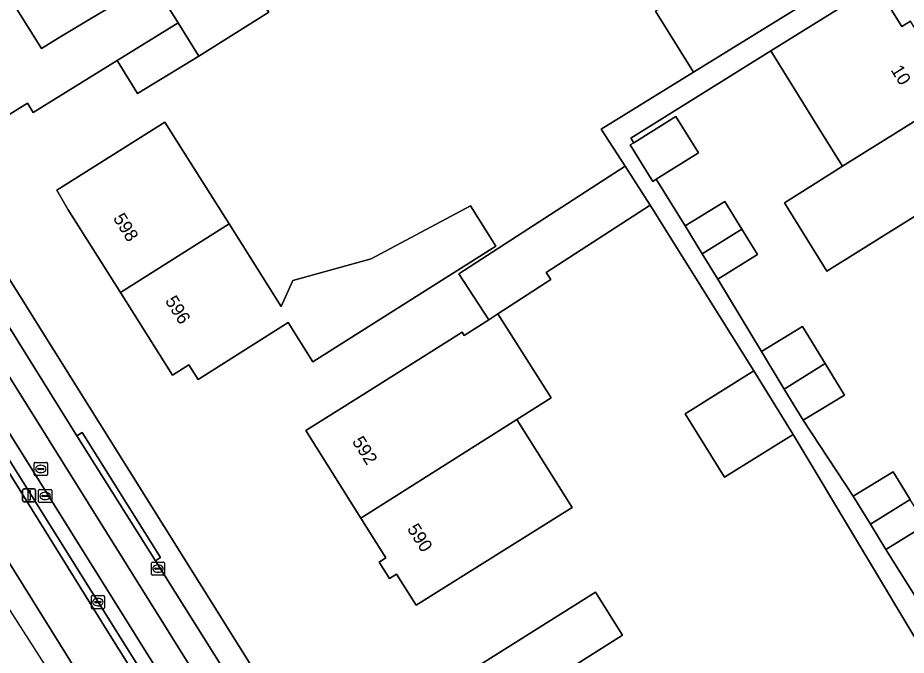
# Model space of a CAD drawing. Extents: x 159352 to 160617, y 385888 to 387323.
# Drawn here: x 159565.7 to 159633.7, y 386042.1 to 386090.9 of the extents above; entities that cross this region are included whole.
import ezdxf

# ---------------------------------------------------------------- set-up
doc = ezdxf.new("R2010")
doc.units = 0
for name, color, linetype in [('IMGEO_Erf', 7, 'Continuous'), ('IMGEO_Fietspad_gesloten', 7, 'Continuous'), ('IMGEO_Kolk', 7, 'Continuous'), ('IMGEO_Lichtmast', 7, 'Continuous'), ('IMGEO_Pand', 7, 'Continuous'), ('IMGEO_Pand_nummerreeks', 7, 'Continuous'), ('IMGEO_Parkeervlak_open', 7, 'Continuous'), ('IMGEO_Rijbaan_lokaal_open', 7, 'Continuous'), ('IMGEO_Rijbaan_regionaal_gesloten', 7, 'Continuous'), ('IMGEO_Rioolput', 7, 'Continuous'), ('IMGEO_Verkeerseiland_open', 7, 'Continuous'), ('IMGEO_Voetpad_open', 7, 'Continuous')]:
    doc.layers.add(name, color=color, linetype=linetype)

msp = doc.modelspace()

# ---------------------------------------------------------------- linework, layer by layer
at = {"layer": 'IMGEO_Erf'}
for points in [[(159565.396, 386091.924), (159567.513, 386088.515), (159568.806, 386089.291), (159571.353, 386090.819), (159576.006, 386093.612), (159581.343, 386096.96), (159580.084, 386098.965), (159591.298, 386106.003), (159593.34, 386102.751), (159608.341, 386112.169), (159610.167, 386109.35), (159611.724, 386106.946), (159599.718, 386099.103), (159599.017, 386100.221), (159596.069, 386098.394), (159584.819, 386091.42), (159584.904, 386091.285), (159579.567, 386087.936), (159574.879, 386085.06), (159573.319, 386087.602), (159566.89, 386083.612), (159566.444, 386084.33), (159560.772, 386080.81)], [(159631.369, 386093.346), (159633.335, 386090.188), (159633.988, 386090.595)], [(159640.082, 386033.894), (159625.017, 386059.01), (159619.771, 386055.748), (159616.753, 386060.601), (159621.999, 386063.863), (159614.088, 386076.536), (159606.131, 386071.393), (159606.484, 386070.846), (159602.437, 386068.231), (159606.492, 386061.804), (159603.882, 386060.157), (159608.1, 386053.439), (159600.412, 386048.612), (159596.177, 386045.953), (159594.681, 386048.336), (159594.141, 386047.997), (159593.347, 386049.261), (159593.857, 386049.582), (159591.946, 386052.626), (159587.745, 386059.316), (159591.98, 386061.976), (159599.697, 386066.822), (159599.846, 386066.585), (159601.726, 386067.771), (159599.444, 386071.301), (159612.159, 386079.52), (159610.326, 386082.355), (159617.383, 386086.703), (159614.476, 386091.373)], [(159554.162, 386088.263), (159585.478, 386038.285), (159618.566, 385984.984), (159617.942, 385984.608), (159619.588, 385981.954), (159622.47, 385977.308), (159627.126, 385969.959), (159627.843, 385970.4), (159643.051, 385946.005), (159667.875, 385907.187)], [(159634.575, 386075.859), (159630.164, 386073.091), (159627.574, 386071.502), (159624.337, 386076.711), (159626.901, 386078.332), (159628.789, 386079.509), (159627.206, 386082.05), (159625.42, 386084.93), (159623.305, 386088.325), (159612.608, 386081.663), (159612.826, 386081.31), (159616.047, 386083.311), (159617.776, 386080.527), (159614.544, 386078.52), (159616.745, 386074.948), (159619.785, 386076.82), (159621.086, 386074.708), (159622.285, 386072.76), (159619.246, 386070.888), (159622.578, 386065.353), (159625.738, 386067.275), (159627.465, 386064.435), (159628.93, 386062.026), (159625.771, 386060.104), (159629.609, 386054.29), (159632.649, 386056.162), (159633.952, 386054.046)], [(159635.149, 386052.102), (159632.11, 386050.23), (159636.161, 386043.768)]]:
    msp.add_lwpolyline(points, dxfattribs=at)
for points in [[(159588.276, 386064.573), (159586.392, 386067.558), (159579.498, 386063.209), (159578.783, 386064.342), (159577.539, 386063.557), (159573.558, 386069.868), (159569.577, 386076.179), (159568.698, 386077.681), (159576.959, 386082.892), (159577.887, 386081.421), (159581.868, 386075.11), (159585.849, 386068.798), (159586.758, 386070.774), (159592.728, 386072.448), (159600.332, 386076.482), (159602.274, 386073.403), (159592.505, 386067.241)], [(159607.718, 386041.005), (159609.597, 386038.005), (159603.524, 386034.201), (159601.463, 386037.49), (159599.584, 386040.489), (159609.897, 386046.949), (159611.956, 386043.66)]]:
    msp.add_lwpolyline(points, close=True, dxfattribs=at)
at = {"layer": 'IMGEO_Fietspad_gesloten'}
msp.add_lwpolyline([(159549.298, 386084.317), (159635.649, 385946.19), (159637.558, 385947.4), (159553.037, 386082.621)], dxfattribs=at)
at = {"layer": 'IMGEO_Kolk'}
for p, q in [((159575.938, 386048.334), (159575.938, 386049.186)), ((159576.013, 386049.26), (159576.865, 386049.26)), ((159576.197, 386048.754), (159576.197, 386048.766)), ((159576.635, 386048.717), (159576.237, 386048.717)), ((159576.24, 386048.803), (159576.638, 386048.803)), ((159576.426, 386049.04), (159576.451, 386049.04)), ((159576.681, 386048.766), (159576.681, 386048.754)), ((159576.939, 386049.186), (159576.939, 386048.334)), ((159576.865, 386048.26), (159576.013, 386048.26)), ((159576.449, 386048.48), (159576.424, 386048.48)), ((159571.338, 386045.771), (159571.338, 386046.623)), ((159571.413, 386046.697), (159572.265, 386046.697)), ((159572.339, 386046.623), (159572.339, 386045.771)), ((159571.597, 386046.191), (159571.597, 386046.203)), ((159572.035, 386046.154), (159571.637, 386046.154)), ((159571.64, 386046.24), (159572.038, 386046.24)), ((159571.826, 386046.477), (159571.851, 386046.477)), ((159572.081, 386046.203), (159572.081, 386046.191)), ((159572.265, 386045.697), (159571.413, 386045.697)), ((159571.849, 386045.917), (159571.824, 386045.917))]:
    msp.add_line(p, q, dxfattribs=at)
for points in [[(159575.938, 386048.334), (159575.938, 386049.186)], [(159576.013, 386049.26), (159576.865, 386049.26)], [(159576.939, 386049.186), (159576.939, 386048.334)], [(159576.865, 386048.26), (159576.013, 386048.26)], [(159571.338, 386045.771), (159571.338, 386046.623)], [(159571.413, 386046.697), (159572.265, 386046.697)], [(159572.339, 386046.623), (159572.339, 386045.771)], [(159572.265, 386045.697), (159571.413, 386045.697)]]:
    msp.add_lwpolyline(points, dxfattribs=at)
for centre, radius, start, end in [((159576.015, 386049.184), 0.0765, 91.55205, 178.44795), ((159576.015, 386049.184), 0.0765, 91.55205, 178.44795), ((159576.237, 386048.763), 0.0403, 85.87752, 175.75265), ((159576.234, 386048.753), 0.0366, 178.93798, 274.71019), ((159576.638, 386048.76), 0.043, 264.86636, 352.45326), ((159576.642, 386048.765), 0.0386, 1.73085, 96.63898), ((159576.863, 386049.184), 0.0765, 1.55205, 88.44795), ((159576.863, 386049.184), 0.0765, 1.55205, 88.44795), ((159576.015, 386048.336), 0.0765, 181.55205, 268.44795), ((159576.015, 386048.336), 0.0765, 181.55205, 268.44795), ((159576.863, 386048.336), 0.0765, 271.55205, 358.44795), ((159576.863, 386048.336), 0.0765, 271.55205, 358.44795), ((159571.415, 386046.621), 0.0765, 91.55205, 178.44795), ((159571.415, 386046.621), 0.0765, 91.55205, 178.44795), ((159572.263, 386046.621), 0.0765, 1.55205, 88.44795), ((159572.263, 386046.621), 0.0765, 1.55205, 88.44795), ((159571.637, 386046.2), 0.0403, 85.87752, 175.75265), ((159571.634, 386046.19), 0.0366, 178.93798, 274.71019), ((159572.038, 386046.197), 0.043, 264.86636, 352.45326), ((159572.042, 386046.202), 0.0386, 1.73085, 96.63898), ((159571.415, 386045.773), 0.0765, 181.55205, 268.44795), ((159571.415, 386045.773), 0.0765, 181.55205, 268.44795), ((159572.263, 386045.773), 0.0765, 271.55205, 358.44795), ((159572.263, 386045.773), 0.0765, 271.55205, 358.44795)]:
    msp.add_arc(centre, radius, start, end, dxfattribs=at)
for centre, major_axis, ratio, start_param, end_param in [((159576.425, 386048.76), (-0.387, 0.002), 0.722429, 4.712389, 7.853982), ((159576.45, 386048.76), (-0.39, 0.002), 0.717154, 1.570796, 4.712389), ((159571.825, 386046.197), (-0.387, 0.002), 0.722429, 4.712389, 7.853982), ((159571.85, 386046.197), (-0.39, 0.002), 0.717154, 1.570796, 4.712389)]:
    msp.add_ellipse(centre, major_axis=major_axis, ratio=ratio, start_param=start_param, end_param=end_param, dxfattribs=at)
at = {"layer": 'IMGEO_Lichtmast'}
for p, q in [((159566.183, 386054.853), (159566.973, 386054.853)), ((159566.973, 386054.853), (159566.183, 386054.853)), ((159566.083, 386053.953), (159566.083, 386054.753)), ((159566.083, 386054.753), (159566.083, 386053.953)), ((159567.073, 386054.753), (159567.073, 386053.953)), ((159567.073, 386053.953), (159567.073, 386054.753)), ((159566.973, 386053.853), (159566.183, 386053.853)), ((159566.183, 386053.853), (159566.973, 386053.853))]:
    msp.add_line(p, q, dxfattribs=at)
msp.add_lwpolyline([(159566.503, 386054.728), (159566.653, 386054.728), (159566.653, 386053.978), (159566.503, 386053.978), (159566.503, 386054.728)], dxfattribs=at)
for centre, start, end in [((159566.183, 386054.753), 90, 180), ((159566.183, 386054.753), 90, 180), ((159566.973, 386054.753), 0, 90), ((159566.973, 386054.753), 360, 90), ((159566.183, 386053.953), 180, 270), ((159566.183, 386053.953), 180, 270), ((159566.973, 386053.953), 270, 0), ((159566.973, 386053.953), 270, 0)]:
    msp.add_arc(centre, 0.1, start, end, dxfattribs=at)
at = {"layer": 'IMGEO_Pand'}
for points in [[(159626.395, 386098.716), (159628.097, 386099.764), (159624.263, 386106.022), (159615.278, 386100.519), (159619.033, 386094.18), (159614.476, 386091.373), (159617.383, 386086.703), (159622.096, 386089.607), (159629.281, 386094.034), (159629.118, 386094.298)], [(159579.567, 386087.936), (159584.904, 386091.285), (159584.819, 386091.42), (159581.343, 386096.96), (159576.006, 386093.612), (159577.978, 386090.469)], [(159628.789, 386079.509), (159637.508, 386084.943), (159633.988, 386090.595), (159633.335, 386090.188), (159631.369, 386093.346), (159627.125, 386090.704), (159623.305, 386088.325), (159625.42, 386084.93), (159627.206, 386082.05)], [(159577.978, 386090.469), (159573.319, 386087.602), (159574.879, 386085.06), (159579.567, 386087.936)], [(159640.76, 386079.72), (159637.508, 386084.943), (159628.789, 386079.509), (159626.901, 386078.332), (159624.337, 386076.711), (159627.574, 386071.502), (159630.164, 386073.091), (159634.575, 386075.859)], [(159616.047, 386083.311), (159612.826, 386081.31), (159612.552, 386081.14), (159614.281, 386078.357), (159614.544, 386078.52), (159617.776, 386080.527)], [(159577.887, 386081.421), (159576.959, 386082.892), (159568.698, 386077.681), (159569.577, 386076.179), (159573.558, 386069.868), (159581.868, 386075.11)], [(159614.088, 386076.536), (159612.159, 386079.52), (159599.444, 386071.301), (159601.726, 386067.771), (159602.437, 386068.231), (159606.484, 386070.846), (159606.131, 386071.393)], [(159621.086, 386074.708), (159619.785, 386076.82), (159616.745, 386074.948), (159618.056, 386072.82)], [(159602.274, 386073.403), (159600.332, 386076.482), (159592.728, 386072.448), (159586.758, 386070.774), (159585.849, 386068.798), (159581.868, 386075.11), (159573.558, 386069.868), (159577.539, 386063.557), (159578.783, 386064.342), (159579.498, 386063.209), (159586.392, 386067.558), (159588.276, 386064.573), (159592.505, 386067.241)], [(159618.056, 386072.82), (159619.246, 386070.888), (159622.285, 386072.76), (159621.086, 386074.708)], [(159602.437, 386068.231), (159601.726, 386067.771), (159599.846, 386066.585), (159599.697, 386066.822), (159591.98, 386061.976), (159587.745, 386059.316), (159591.946, 386052.626), (159603.882, 386060.157), (159606.492, 386061.804)], [(159624.326, 386062.479), (159627.465, 386064.435), (159625.738, 386067.275), (159622.578, 386065.353)], [(159627.465, 386064.435), (159624.326, 386062.479), (159625.771, 386060.104), (159628.93, 386062.026)], [(159616.753, 386060.601), (159619.771, 386055.748), (159625.017, 386059.01), (159621.999, 386063.863)], [(159591.946, 386052.626), (159593.857, 386049.582), (159593.347, 386049.261), (159594.141, 386047.997), (159594.681, 386048.336), (159596.177, 386045.953), (159600.412, 386048.612), (159608.1, 386053.439), (159603.882, 386060.157)], [(159632.649, 386056.162), (159629.609, 386054.29), (159630.923, 386052.158), (159633.952, 386054.046)], [(159632.11, 386050.23), (159635.149, 386052.102), (159633.952, 386054.046), (159630.923, 386052.158)], [(159607.718, 386041.005), (159611.956, 386043.66), (159609.897, 386046.949), (159599.584, 386040.489), (159601.463, 386037.49), (159607.538, 386041.296)]]:
    msp.add_lwpolyline(points, close=True, dxfattribs=at)
msp.add_lwpolyline([(159560.772, 386080.81), (159566.444, 386084.33), (159566.89, 386083.612), (159573.319, 386087.602), (159577.978, 386090.469), (159576.006, 386093.612), (159571.353, 386090.819), (159568.806, 386089.291), (159567.513, 386088.515), (159565.396, 386091.924)], dxfattribs=at)
at = {"layer": 'IMGEO_Parkeervlak_open'}
msp.add_lwpolyline([(159553.037, 386082.621), (159637.558, 385947.4), (159639.236, 385948.464), (159630.226, 385962.926), (159625.843, 385969.962), (159621.203, 385977.388), (159616.416, 385985.05), (159609.875, 385995.486), (159604.685, 386003.784), (159590.891, 386025.892), (159582.937, 386038.673), (159576.24, 386049.358), (159570.238, 386058.909), (159562.403, 386071.432), (159558.405, 386077.818), (159554.692, 386083.769)], dxfattribs=at)
at = {"layer": 'IMGEO_Rijbaan_lokaal_open'}
msp.add_lwpolyline([(159548.024, 386084.243), (159604.869, 385993.474), (159634.712, 385945.597), (159635.649, 385946.19), (159549.298, 386084.317)], dxfattribs=at)
at = {"layer": 'IMGEO_Rijbaan_regionaal_gesloten'}
msp.add_lwpolyline([(159652.492, 385906.392), (159652.523, 385906.422), (159653.615, 385907.472), (159652.932, 385908.561), (159615.623, 385967.986), (159537.421, 386093.594), (159507.222, 386141.683), (159505.134, 386140.452), (159527.114, 386104.888), (159584.913, 386014.622), (159618.354, 385959.776)], close=True, dxfattribs=at)
for points in [[(159507.222, 386141.683), (159537.421, 386093.594), (159615.623, 385967.986), (159652.932, 385908.561)], [(159640.297, 385935.554), (159629.558, 385952.69), (159623.025, 385963.202), (159615.796, 385974.815), (159608.349, 385986.889), (159600.163, 386000), (159593.007, 386011.43), (159585.48, 386023.515), (159578.984, 386033.798), (159572.767, 386043.649), (159565.905, 386054.733), (159558.289, 386066.899), (159551.941, 386076.961), (159548.244, 386082.873), (159547.558, 386083.97), (159546.132, 386086.251), (159539.905, 386096.263), (159536.038, 386102.53), (159519.207, 386129.517)]]:
    msp.add_lwpolyline(points, dxfattribs=at)
at = {"layer": 'IMGEO_Rioolput'}
for p, q in [((159566.971, 386055.953), (159566.971, 386056.805)), ((159567.046, 386056.879), (159567.898, 386056.879)), ((159567.972, 386056.805), (159567.972, 386055.953)), ((159567.23, 386056.373), (159567.23, 386056.385)), ((159567.668, 386056.336), (159567.27, 386056.336)), ((159567.273, 386056.422), (159567.671, 386056.422)), ((159567.459, 386056.659), (159567.484, 386056.659)), ((159567.714, 386056.385), (159567.714, 386056.373)), ((159567.898, 386055.879), (159567.046, 386055.879)), ((159567.482, 386056.099), (159567.457, 386056.099)), ((159567.379, 386054.813), (159568.231, 386054.813)), ((159567.304, 386053.887), (159567.304, 386054.739)), ((159567.563, 386054.307), (159567.563, 386054.319)), ((159568.001, 386054.27), (159567.603, 386054.27)), ((159567.606, 386054.356), (159568.004, 386054.356)), ((159567.792, 386054.593), (159567.817, 386054.593)), ((159568.047, 386054.319), (159568.047, 386054.307)), ((159568.305, 386054.739), (159568.305, 386053.887)), ((159568.231, 386053.813), (159567.379, 386053.813)), ((159567.815, 386054.033), (159567.79, 386054.033))]:
    msp.add_line(p, q, dxfattribs=at)
for points in [[(159566.971, 386055.953), (159566.971, 386056.805)], [(159567.046, 386056.879), (159567.898, 386056.879)], [(159567.972, 386056.805), (159567.972, 386055.953)], [(159567.898, 386055.879), (159567.046, 386055.879)], [(159567.379, 386054.813), (159568.231, 386054.813)], [(159567.304, 386053.887), (159567.304, 386054.739)], [(159568.305, 386054.739), (159568.305, 386053.887)], [(159568.231, 386053.813), (159567.379, 386053.813)]]:
    msp.add_lwpolyline(points, dxfattribs=at)
for centre, radius, start, end in [((159567.048, 386056.803), 0.0765, 91.55205, 178.44795), ((159567.048, 386056.803), 0.0765, 91.55205, 178.44795), ((159567.896, 386056.803), 0.0765, 1.55205, 88.44795), ((159567.896, 386056.803), 0.0765, 1.55205, 88.44795), ((159567.27, 386056.382), 0.0403, 85.87752, 175.75265), ((159567.267, 386056.372), 0.0366, 178.93798, 274.71019), ((159567.671, 386056.379), 0.043, 264.86636, 352.45326), ((159567.675, 386056.384), 0.0386, 1.73085, 96.63898), ((159567.048, 386055.955), 0.0765, 181.55205, 268.44795), ((159567.048, 386055.955), 0.0765, 181.55205, 268.44795), ((159567.896, 386055.955), 0.0765, 271.55205, 358.44795), ((159567.896, 386055.955), 0.0765, 271.55205, 358.44795), ((159567.381, 386054.737), 0.0765, 91.55205, 178.44795), ((159567.381, 386054.737), 0.0765, 91.55205, 178.44795), ((159568.229, 386054.737), 0.0765, 1.55205, 88.44795), ((159568.229, 386054.737), 0.0765, 1.55205, 88.44795), ((159567.603, 386054.316), 0.0403, 85.87752, 175.75265), ((159567.6, 386054.306), 0.0366, 178.93798, 274.71019), ((159568.004, 386054.313), 0.043, 264.86636, 352.45326), ((159568.008, 386054.318), 0.0386, 1.73085, 96.63898), ((159567.381, 386053.889), 0.0765, 181.55205, 268.44795), ((159567.381, 386053.889), 0.0765, 181.55205, 268.44795), ((159568.229, 386053.889), 0.0765, 271.55205, 358.44795), ((159568.229, 386053.889), 0.0765, 271.55205, 358.44795)]:
    msp.add_arc(centre, radius, start, end, dxfattribs=at)
for centre, major_axis, ratio, start_param, end_param in [((159567.458, 386056.379), (-0.387, 0.002), 0.722429, 4.712389, 7.853982), ((159567.483, 386056.379), (-0.39, 0.002), 0.717154, 1.570796, 4.712389), ((159567.791, 386054.313), (-0.387, 0.002), 0.722429, 4.712389, 7.853982), ((159567.816, 386054.313), (-0.39, 0.002), 0.717154, 1.570796, 4.712389)]:
    msp.add_ellipse(centre, major_axis=major_axis, ratio=ratio, start_param=start_param, end_param=end_param, dxfattribs=at)
at = {"layer": 'IMGEO_Verkeerseiland_open'}
msp.add_lwpolyline([(159636.56, 385942.601), (159634.712, 385945.597), (159604.869, 385993.474), (159548.024, 386084.243), (159547.558, 386083.97), (159548.244, 386082.873), (159551.941, 386076.961), (159558.289, 386066.899), (159565.905, 386054.733), (159572.767, 386043.649), (159578.984, 386033.798), (159585.48, 386023.515), (159593.007, 386011.43), (159600.163, 386000), (159608.349, 385986.889), (159615.796, 385974.815), (159623.025, 385963.202), (159629.558, 385952.69), (159640.297, 385935.554), (159640.702, 385935.677), (159640.678, 385936.038), (159639.617, 385937.742)], close=True, dxfattribs=at)
at = {"layer": 'IMGEO_Voetpad_open'}
for points in [[(159629.281, 386094.034), (159622.096, 386089.607), (159617.383, 386086.703), (159610.326, 386082.355), (159612.159, 386079.52), (159614.088, 386076.536), (159621.999, 386063.863), (159625.017, 386059.01), (159640.082, 386033.894)], [(159636.161, 386043.768), (159632.11, 386050.23), (159630.923, 386052.158), (159629.609, 386054.29), (159625.771, 386060.104), (159624.326, 386062.479), (159622.578, 386065.353), (159619.246, 386070.888), (159618.056, 386072.82), (159616.745, 386074.948), (159614.544, 386078.52), (159614.281, 386078.357), (159612.552, 386081.14), (159612.826, 386081.31), (159612.608, 386081.663), (159623.305, 386088.325), (159627.125, 386090.704), (159631.369, 386093.346)], [(159670.979, 385902.725), (159667.875, 385907.187), (159643.051, 385946.005), (159627.843, 385970.4), (159627.126, 385969.959), (159622.47, 385977.308), (159619.588, 385981.954), (159617.942, 385984.608), (159618.566, 385984.984), (159585.478, 386038.285), (159554.162, 386088.263)], [(159555.07, 386083.994), (159554.692, 386083.769), (159558.405, 386077.818), (159558.79, 386078.042), (159562.804, 386071.646), (159562.403, 386071.432), (159570.238, 386058.909), (159570.624, 386059.15), (159576.621, 386049.605), (159576.24, 386049.358), (159582.937, 386038.673), (159583.304, 386038.908), (159591.276, 386026.132), (159590.891, 386025.892), (159604.685, 386003.784), (159605.064, 386004.017), (159610.262, 385995.726), (159609.875, 385995.486), (159616.416, 385985.05)]]:
    msp.add_lwpolyline(points, dxfattribs=at)
msp.add_lwpolyline([(159570.238, 386058.909), (159576.24, 386049.358), (159576.621, 386049.605), (159570.624, 386059.15)], close=True, dxfattribs=at)

# ---------------------------------------------------------------- texts
at = {"layer": 'IMGEO_Pand_nummerreeks'}
for s, rotation, p in [('10', 301.91183, (159632.444, 386086.869)), ('598', 302.24585, (159572.965, 386075.532)), ('596', 302.24585, (159576.945, 386069.223)), ('592', 302.12553, (159591.245, 386058.481)), ('590', 302.37869, (159595.453, 386051.801))]:
    msp.add_text(s, height=1, rotation=rotation, dxfattribs=at).set_placement(p)

doc.saveas('drawing.dxf')
